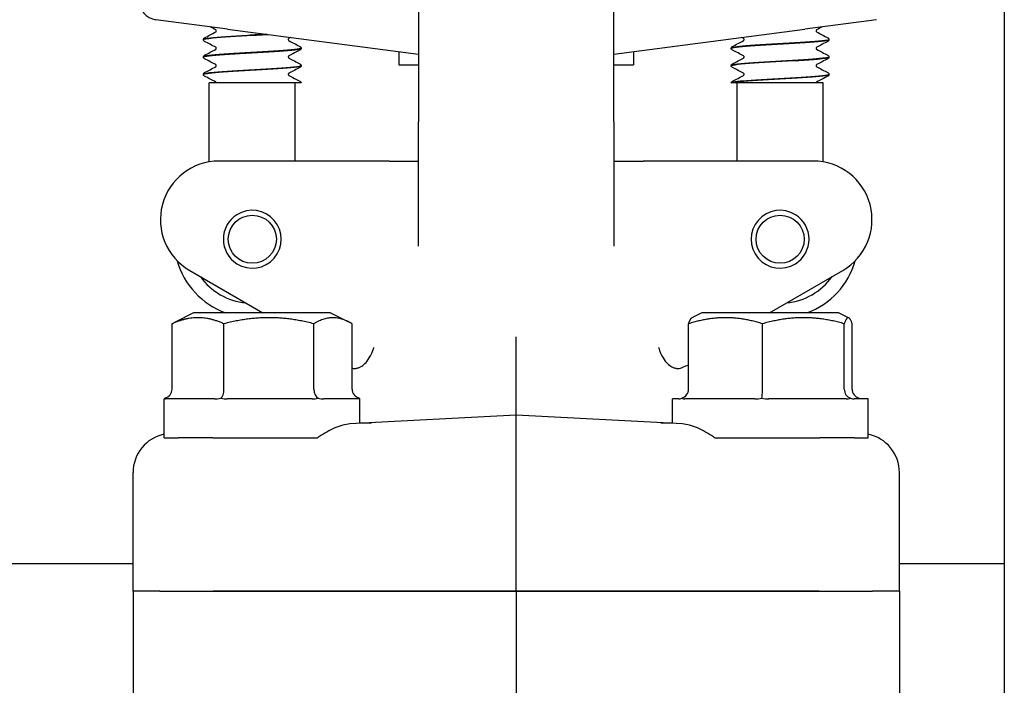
# Model space of a CAD drawing. Header units: inches. Extents: x 24 to 1128, y -69 to 748.
# Tile 463 of 656: x 617.26 to 620.4, y 342.72 to 344.85. Entities that reach past the tile are written whole.
import ezdxf

# ---------------------------------------------------------------- set-up
doc = ezdxf.new("R2010")
doc.units = ezdxf.units.IN
doc.header["$LTSCALE"] = 32
doc.header["$MEASUREMENT"] = 0
doc.layers.add('Visible (ANSI)', color=7, linetype='Continuous', lineweight=30)

msp = doc.modelspace()

# ---------------------------------------------------------------- linework, layer by layer
at = {"layer": 'Visible (ANSI)'}
for p, q in [((620.40363, 374.85867), (620.40363, 339.10867)), ((618.53063, 345.53117), (618.53063, 344.52117)), ((619.15563, 344.52117), (619.15563, 345.53117)), ((617.92011, 344.81769), (617.69122, 344.84782)), ((619.99504, 344.84782), (619.76615, 344.81769)), ((617.92011, 344.81769), (618.53063, 344.73731)), ((619.15563, 344.73731), (619.76615, 344.81769)), ((617.84313, 344.78401), (617.84313, 344.78459)), ((619.84313, 344.78401), (619.84313, 344.78459)), ((617.84313, 344.7284), (617.84313, 344.72898)), ((618.15563, 344.7562), (618.15563, 344.75678)), ((618.46813, 344.74554), (618.46813, 344.70372)), ((619.21813, 344.74554), (619.21813, 344.70372)), ((619.53063, 344.7562), (619.53063, 344.75678)), ((619.84313, 344.7284), (619.84313, 344.72898)), ((618.15563, 344.70059), (618.15563, 344.70117)), ((618.46813, 344.70372), (618.53063, 344.70372)), ((619.15563, 344.70372), (619.21813, 344.70372)), ((619.53063, 344.70059), (619.53063, 344.70117)), ((617.84313, 344.67279), (617.84313, 344.67337)), ((619.84313, 344.67279), (619.84313, 344.67337)), ((618.0278, 344.64617), (617.86188, 344.64617)), ((617.86188, 344.39355), (617.86188, 344.64617)), ((618.1392, 344.64617), (618.0278, 344.64617)), ((618.13688, 344.39617), (618.13688, 344.64617)), ((618.15557, 344.64617), (618.1392, 344.64617)), ((619.531, 344.64617), (619.53069, 344.64617)), ((619.53204, 344.64617), (619.531, 344.64617)), ((619.56269, 344.64617), (619.53204, 344.64617)), ((619.54938, 344.39617), (619.54938, 344.64617)), ((619.68618, 344.64617), (619.56269, 344.64617)), ((619.82438, 344.64617), (619.68618, 344.64617)), ((619.82438, 344.39355), (619.82438, 344.64617)), ((618.53063, 344.12426), (618.53063, 344.52117)), ((619.15563, 344.52117), (619.15563, 344.12426)), ((618.34936, 344.39617), (617.89313, 344.39617)), ((618.43703, 344.39617), (618.34936, 344.39617)), ((618.43703, 344.39617), (618.53063, 344.39617)), ((619.15563, 344.39617), (619.24923, 344.39617)), ((619.33691, 344.39617), (619.24923, 344.39617)), ((619.79313, 344.39617), (619.33691, 344.39617)), ((617.79938, 344.04629), (618.03342, 343.91117)), ((619.65285, 343.91117), (619.88688, 344.04629)), ((617.81188, 343.91117), (617.75479, 343.88262)), ((618.24938, 343.91117), (617.81188, 343.91117)), ((618.24938, 343.91117), (618.30648, 343.88262)), ((619.43688, 343.91117), (619.40468, 343.89507)), ((619.87438, 343.91117), (619.43688, 343.91117)), ((619.87438, 343.91117), (619.90659, 343.89507)), ((617.74306, 343.66742), (617.74306, 343.87621)), ((617.90863, 343.66742), (617.90863, 343.87621)), ((618.19621, 343.66742), (618.19621, 343.87621)), ((618.31821, 343.66742), (618.31821, 343.87621)), ((619.394, 343.66742), (619.394, 343.87621)), ((619.63047, 343.66742), (619.63047, 343.87621)), ((619.8921, 343.66742), (619.8921, 343.87621)), ((619.91726, 343.66742), (619.91726, 343.87621)), ((618.84313, 343.58367), (618.84313, 343.83401)), ((619.3936, 343.76149), (619.394, 343.76173)), ((617.71817, 343.63617), (617.71813, 343.63617)), ((617.71813, 343.51117), (617.71813, 343.63617)), ((617.87838, 343.63617), (617.72212, 343.63617)), ((618.19084, 343.63617), (617.91945, 343.63617)), ((618.34313, 343.63617), (618.22796, 343.63617)), ((618.34313, 343.55747), (618.34313, 343.63617)), ((619.36358, 343.63617), (619.34313, 343.63617)), ((619.34313, 343.55747), (619.34313, 343.63617)), ((619.6059, 343.63617), (619.38273, 343.63617)), ((619.89795, 343.63617), (619.65104, 343.63617)), ((619.96813, 343.63617), (619.92394, 343.63617)), ((619.96813, 343.51117), (619.96813, 343.63617)), ((618.84313, 343.58367), (618.31141, 343.5558)), ((619.37486, 343.5558), (618.84313, 343.58367)), ((618.84313, 343.45907), (618.84313, 343.58367)), ((617.71813, 343.51117), (617.76193, 343.51117)), ((617.87345, 343.51117), (617.76193, 343.51117)), ((617.87345, 343.51117), (617.90406, 343.51117)), ((617.90406, 343.51117), (618.06599, 343.51117)), ((618.06599, 343.51117), (618.20777, 343.51117)), ((619.4785, 343.51117), (619.62028, 343.51117)), ((619.62028, 343.51117), (619.7822, 343.51117)), ((619.7822, 343.51117), (619.81281, 343.51117)), ((619.92433, 343.51117), (619.81281, 343.51117)), ((619.92433, 343.51117), (619.96813, 343.51117)), ((618.84313, 343.02117), (618.84313, 343.45907)), ((617.61813, 343.02117), (617.61813, 343.40082)), ((620.06813, 343.02117), (620.06813, 343.40082)), ((617.61813, 343.10867), (615.87978, 343.10867)), ((620.40363, 343.10867), (620.06813, 343.10867)), ((617.61813, 343.02117), (617.61813, 342.59361)), ((617.70363, 343.02117), (617.61813, 343.02117)), ((617.70363, 343.02117), (617.61813, 343.02117)), ((617.70363, 343.02117), (617.87408, 343.02117)), ((617.70363, 343.02117), (617.87408, 343.02117)), ((617.87408, 343.02117), (618.84313, 343.02117)), ((618.84313, 343.02117), (617.87408, 343.02117)), ((618.84313, 343.02117), (619.81219, 343.02117)), ((618.84313, 343.02117), (618.84313, 342.57401)), ((619.81219, 343.02117), (618.84313, 343.02117)), ((619.81219, 343.02117), (619.98263, 343.02117)), ((619.81219, 343.02117), (619.98263, 343.02117)), ((620.06813, 343.02117), (619.98263, 343.02117)), ((620.06813, 343.02117), (619.98263, 343.02117)), ((620.06813, 343.02117), (620.06813, 342.59361))]:
    msp.add_line(p, q, dxfattribs=at)
for centre, radius in [((610.78063, 350.42117), 7.5), ((617.99938, 344.14617), 0.07688), ((619.68688, 344.14617), 0.07688)]:
    msp.add_circle(centre, radius, dxfattribs=at)
for centre, radius, start, end in [((610.78063, 350.42117), 7.588, 134.247392, 45.752608), ((617.69938, 344.90979), 0.0625, 180, 262.5), ((617.89313, 344.20867), 0.1875, 90, 240), ((619.79313, 344.20867), 0.1875, 300, 90), ((617.99938, 344.14617), 0.0925, 122.15008, 237.84992), ((617.99938, 344.14617), 0.0925, 237.84992, 122.15008), ((619.68688, 344.14617), 0.0925, 57.84992, 302.15008), ((619.68688, 344.14617), 0.0925, 302.15008, 57.84992), ((617.99938, 344.14617), 0.25, 195.89001, 250.05156), ((619.68688, 344.14617), 0.25, 289.94844, 344.10999), ((617.99938, 344.14617), 0.20454, 215.75553, 264.24447), ((619.68688, 344.14617), 0.20454, 275.75553, 324.24447)]:
    msp.add_arc(centre, radius, start, end, dxfattribs=at)
for centre, major_axis, ratio, start_param, end_param in [((617.70711, 343.66742), (-0.03595, 0), 0.8693335, 1.9174431, 3.1415927), ((617.89338, 343.66742), (0, -0.03125), 0.4879975, 0.3466468, 1.5707963), ((618.21691, 343.66742), (0, -0.03125), 0.662309, 4.712389, 5.9365385), ((618.35416, 343.66742), (-0.03595, 0), 0.8693335, 0, 1.2241495), ((619.3613, 343.66742), (0.0327, 0), 0.9555533, 5.0590358, 6.2831853), ((619.62733, 343.66742), (0, -0.03125), 0.1006388, 0.3466468, 1.5707963), ((619.92166, 343.66742), (0, -0.03125), 0.9458753, 4.712389, 5.9365385), ((619.94996, 343.66742), (-0.0327, 0), 0.9555533, 0, 1.2241495), ((617.74361, 343.40087), (-0.12531, -0.00657), 0.9961843, 4.8646945, 6.2310249), ((619.94266, 343.40087), (0.12531, -0.00657), 0.9961843, 0.0521605, 1.4184909)]:
    msp.add_ellipse(centre, major_axis=major_axis, ratio=ratio, start_param=start_param, end_param=end_param, dxfattribs=at)
for points in [[(617.88272, 344.81547), (617.87667, 344.81865), (617.87062, 344.82183), (617.86456, 344.825)], [(619.8217, 344.825), (619.81565, 344.82183), (619.8096, 344.81865), (619.80355, 344.81547)], [(617.84687, 344.78993), (617.85882, 344.79619), (617.87077, 344.80246), (617.88272, 344.80874)], [(618.12249, 344.79104), (618.12034, 344.78992), (618.11819, 344.78879), (618.11605, 344.78766)], [(619.57022, 344.78766), (619.56807, 344.78879), (619.56593, 344.78992), (619.56378, 344.79104)], [(619.80355, 344.80874), (619.81549, 344.80246), (619.82744, 344.79619), (619.8394, 344.78993)], [(617.88272, 344.75985), (617.87077, 344.76614), (617.85882, 344.7724), (617.84687, 344.77866)], [(618.11605, 344.78094), (618.12799, 344.77466), (618.13994, 344.76839), (618.1519, 344.76213)], [(619.53437, 344.76213), (619.54632, 344.76839), (619.55827, 344.77466), (619.57022, 344.78094)], [(619.8394, 344.77866), (619.82744, 344.7724), (619.81549, 344.76614), (619.80355, 344.75985)], [(617.84687, 344.73432), (617.85882, 344.74058), (617.87077, 344.74685), (617.88272, 344.75313)], [(618.1519, 344.75086), (618.13994, 344.7446), (618.12799, 344.73833), (618.11605, 344.73205)], [(619.57022, 344.73205), (619.55827, 344.73833), (619.54632, 344.7446), (619.53437, 344.75086)], [(619.80355, 344.75313), (619.81549, 344.74685), (619.82744, 344.74058), (619.8394, 344.73432)], [(617.88272, 344.70424), (617.87077, 344.71053), (617.85882, 344.71679), (617.84687, 344.72305)], [(617.84687, 344.67871), (617.85882, 344.68497), (617.87077, 344.69124), (617.88272, 344.69752)], [(618.11605, 344.72533), (618.12799, 344.71904), (618.13994, 344.71278), (618.1519, 344.70652)], [(618.1519, 344.69525), (618.13994, 344.68899), (618.12799, 344.68272), (618.11605, 344.67644)], [(619.53437, 344.70652), (619.54632, 344.71278), (619.55827, 344.71904), (619.57022, 344.72533)], [(619.57022, 344.67644), (619.55827, 344.68272), (619.54632, 344.68899), (619.53437, 344.69525)], [(619.8394, 344.72305), (619.82744, 344.71679), (619.81549, 344.71053), (619.80355, 344.70424)], [(619.80355, 344.69752), (619.81549, 344.69124), (619.82744, 344.68497), (619.8394, 344.67871)], [(617.88272, 344.64863), (617.87077, 344.65491), (617.85882, 344.66118), (617.84687, 344.66744)], [(618.11605, 344.66971), (618.12799, 344.66343), (618.13994, 344.65717), (618.1519, 344.6509)], [(619.53437, 344.6509), (619.54632, 344.65717), (619.55827, 344.66343), (619.57022, 344.66971)], [(619.8394, 344.66744), (619.82744, 344.66118), (619.81549, 344.65491), (619.80355, 344.64863)], [(619.37167, 343.73549), (619.38006, 343.73916), (619.38754, 343.7424), (619.394, 343.74518)], [(617.71817, 343.63617), (617.71827, 343.63617), (617.71866, 343.63665), (617.71932, 343.63803)], [(617.71932, 343.63803), (617.71999, 343.63665), (617.72097, 343.63617), (617.72212, 343.63617)], [(617.87838, 343.63617), (617.88469, 343.63617), (617.89166, 343.63665), (617.89856, 343.63803)], [(617.89856, 343.63803), (617.90548, 343.63665), (617.91269, 343.63617), (617.91945, 343.63617)], [(618.19084, 343.63617), (618.19705, 343.63617), (618.20363, 343.63665), (618.20988, 343.63803)], [(618.20988, 343.63803), (618.21612, 343.63665), (618.22236, 343.63617), (618.22796, 343.63617)], [(618.3431, 343.63617), (618.34299, 343.63617), (618.3426, 343.63665), (618.34194, 343.63803)], [(619.36358, 343.63617), (619.36615, 343.63617), (619.36919, 343.63665), (619.37241, 343.63803)], [(619.37241, 343.63803), (619.37564, 343.63665), (619.37921, 343.63617), (619.38273, 343.63617)], [(619.6059, 343.63617), (619.61303, 343.63617), (619.6208, 343.63665), (619.6284, 343.63803)], [(619.6284, 343.63803), (619.63599, 343.63665), (619.64381, 343.63617), (619.65104, 343.63617)], [(619.89795, 343.63617), (619.90251, 343.63617), (619.90724, 343.63665), (619.91162, 343.63803)], [(619.91162, 343.63803), (619.91599, 343.63665), (619.92023, 343.63617), (619.92394, 343.63617)], [(619.94768, 343.63617), (619.94511, 343.63617), (619.94207, 343.63665), (619.93885, 343.63803)], [(618.34313, 343.55981), (618.35812, 343.55954), (618.37053, 343.5589), (618.38027, 343.55941)]]:
    msp.add_open_spline(points, degree=3, dxfattribs=at)
for points, knots in [([(617.84313, 344.78461), (617.84319, 344.78575), (617.84362, 344.78681), (617.8446, 344.78828), (617.84513, 344.78877), (617.84605, 344.78947), (617.84646, 344.78972), (617.84687, 344.78993)], [0, 0, 0, 0, 0.015967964, 0.015967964, 0.031253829, 0.031253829, 0.045415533, 0.045415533, 0.045415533, 0.045415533]), ([(617.84339, 344.78398), (617.84347, 344.78585), (617.85374, 344.78772), (617.87322, 344.78959), (617.90244, 344.7924), (617.95161, 344.7952), (618.00115, 344.79801), (618.01729, 344.79892), (618.03334, 344.79984), (618.04862, 344.80075)], [-89.5382515, -89.5382515, -89.5382515, -89.5382515, -88.9043978, -88.9043978, -88.9043978, -87.9533052, -87.9533052, -87.9533052, -87.6432571, -87.6432571, -87.6432571, -87.6432571]), ([(618.04558, 344.80116), (618.02589, 344.79999), (618.00503, 344.79882), (617.98448, 344.79765), (617.93527, 344.79485), (617.8891, 344.79205), (617.86427, 344.78925), (617.85051, 344.78769), (617.8435, 344.78614), (617.84345, 344.78459)], [81.3805439, 81.3805439, 81.3805439, 81.3805439, 81.7769581, 81.7769581, 81.7769581, 82.7259477, 82.7259477, 82.7259477, 83.2522053, 83.2522053, 83.2522053, 83.2522053]), ([(617.88432, 344.8121), (617.88432, 344.81318), (617.88387, 344.81417), (617.88317, 344.81513), (617.88291, 344.81532), (617.88273, 344.81546), (617.88269, 344.81548), (617.88269, 344.81548)], [0, 0, 0, 0, 0.017919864, 0.017919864, 0.032518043, 0.032518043, 0.040461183, 0.040461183, 0.040461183, 0.040461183]), ([(617.88269, 344.80873), (617.88269, 344.80873), (617.88286, 344.8088), (617.88338, 344.80936), (617.88366, 344.8097), (617.88414, 344.81071), (617.88432, 344.8114), (617.88432, 344.8121)], [0.003893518, 0.003893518, 0.003893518, 0.003893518, 0.02135506, 0.02135506, 0.032660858, 0.032660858, 0.044379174, 0.044379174, 0.044379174, 0.044379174]), ([(619.80357, 344.81548), (619.80357, 344.81548), (619.80341, 344.8154), (619.80288, 344.81485), (619.80261, 344.81451), (619.80213, 344.8135), (619.80195, 344.81281), (619.80195, 344.8121)], [0.003893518, 0.003893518, 0.003893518, 0.003893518, 0.02135506, 0.02135506, 0.032660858, 0.032660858, 0.044379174, 0.044379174, 0.044379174, 0.044379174]), ([(619.80195, 344.8121), (619.80195, 344.81103), (619.80239, 344.81003), (619.8031, 344.80908), (619.80335, 344.80888), (619.80354, 344.80875), (619.80357, 344.80873), (619.80357, 344.80873)], [0, 0, 0, 0, 0.017919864, 0.017919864, 0.032518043, 0.032518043, 0.040461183, 0.040461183, 0.040461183, 0.040461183]), ([(619.8394, 344.78993), (619.84003, 344.7896), (619.8407, 344.7892), (619.84181, 344.78806), (619.8422, 344.78756), (619.84285, 344.78627), (619.84309, 344.78546), (619.84313, 344.78461)], [0, 0, 0, 0, 0.022095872, 0.022095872, 0.033561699, 0.033561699, 0.045438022, 0.045438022, 0.045438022, 0.045438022]), ([(617.84687, 344.77866), (617.84624, 344.779), (617.84556, 344.7794), (617.84446, 344.78054), (617.84407, 344.78103), (617.84342, 344.78232), (617.84318, 344.78314), (617.84313, 344.78398)], [0, 0, 0, 0, 0.022095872, 0.022095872, 0.033561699, 0.033561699, 0.045438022, 0.045438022, 0.045438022, 0.045438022]), ([(617.88432, 344.75649), (617.88432, 344.75757), (617.88387, 344.75856), (617.88317, 344.75952), (617.88291, 344.75971), (617.88273, 344.75985), (617.88269, 344.75987), (617.88269, 344.75987)], [0, 0, 0, 0, 0.017919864, 0.017919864, 0.032518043, 0.032518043, 0.040461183, 0.040461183, 0.040461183, 0.040461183]), ([(618.11607, 344.78767), (618.11607, 344.78767), (618.11591, 344.7876), (618.11538, 344.78705), (618.11511, 344.7867), (618.11463, 344.78569), (618.11445, 344.785), (618.11445, 344.7843)], [0.003893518, 0.003893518, 0.003893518, 0.003893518, 0.02135506, 0.02135506, 0.032660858, 0.032660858, 0.044379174, 0.044379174, 0.044379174, 0.044379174]), ([(618.11445, 344.7843), (618.11445, 344.78323), (618.11489, 344.78223), (618.1156, 344.78127), (618.11585, 344.78108), (618.11604, 344.78094), (618.11607, 344.78092), (618.11607, 344.78092)], [0, 0, 0, 0, 0.017919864, 0.017919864, 0.032518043, 0.032518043, 0.040461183, 0.040461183, 0.040461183, 0.040461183]), ([(618.1519, 344.76213), (618.15253, 344.7618), (618.1532, 344.76139), (618.15431, 344.76026), (618.1547, 344.75976), (618.15535, 344.75847), (618.15559, 344.75765), (618.15563, 344.75681)], [0, 0, 0, 0, 0.022095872, 0.022095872, 0.033561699, 0.033561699, 0.045438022, 0.045438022, 0.045438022, 0.045438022]), ([(619.53064, 344.75618), (619.5306, 344.75889), (619.55387, 344.76161), (619.59197, 344.76433), (619.63135, 344.76713), (619.68553, 344.76994), (619.7329, 344.77275), (619.78026, 344.77556), (619.81958, 344.77837), (619.83519, 344.78117), (619.84044, 344.78212), (619.84296, 344.78306), (619.84287, 344.78401)], [-92.6798442, -92.6798442, -92.6798442, -92.6798442, -91.7590058, -91.7590058, -91.7590058, -90.8072453, -90.8072453, -90.8072453, -89.8557102, -89.8557102, -89.8557102, -89.5353906, -89.5353906, -89.5353906, -89.5353906]), ([(619.53063, 344.75681), (619.53069, 344.75794), (619.53112, 344.75901), (619.5321, 344.76048), (619.53263, 344.76096), (619.53355, 344.76167), (619.53396, 344.76191), (619.53437, 344.76213)], [0, 0, 0, 0, 0.015967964, 0.015967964, 0.031253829, 0.031253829, 0.045415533, 0.045415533, 0.045415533, 0.045415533]), ([(619.84282, 344.78461), (619.84292, 344.78336), (619.83849, 344.78211), (619.82943, 344.78085), (619.80886, 344.77801), (619.76494, 344.77517), (619.71559, 344.77232), (619.66637, 344.76949), (619.6131, 344.76665), (619.57738, 344.76381), (619.54787, 344.76147), (619.53101, 344.75913), (619.53074, 344.75678)], [83.2493444, 83.2493444, 83.2493444, 83.2493444, 83.6742001, 83.6742001, 83.6742001, 84.6382389, 84.6382389, 84.6382389, 85.5995394, 85.5995394, 85.5995394, 86.393798, 86.393798, 86.393798, 86.393798]), ([(619.57182, 344.7843), (619.57182, 344.78537), (619.57137, 344.78637), (619.57067, 344.78733), (619.57041, 344.78752), (619.57023, 344.78765), (619.57019, 344.78767), (619.57019, 344.78767)], [0, 0, 0, 0, 0.017919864, 0.017919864, 0.032518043, 0.032518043, 0.040461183, 0.040461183, 0.040461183, 0.040461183]), ([(619.57019, 344.78092), (619.57019, 344.78092), (619.57036, 344.781), (619.57088, 344.78155), (619.57116, 344.78189), (619.57164, 344.7829), (619.57182, 344.7836), (619.57182, 344.7843)], [0.003893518, 0.003893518, 0.003893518, 0.003893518, 0.02135506, 0.02135506, 0.032660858, 0.032660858, 0.044379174, 0.044379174, 0.044379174, 0.044379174]), ([(619.80357, 344.75987), (619.80357, 344.75987), (619.80341, 344.75979), (619.80288, 344.75924), (619.80261, 344.7589), (619.80213, 344.75789), (619.80195, 344.75719), (619.80195, 344.75649)], [0.003893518, 0.003893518, 0.003893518, 0.003893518, 0.02135506, 0.02135506, 0.032660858, 0.032660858, 0.044379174, 0.044379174, 0.044379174, 0.044379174]), ([(619.84313, 344.78398), (619.84307, 344.78285), (619.84265, 344.78178), (619.84167, 344.78031), (619.84114, 344.77983), (619.84022, 344.77912), (619.8398, 344.77888), (619.8394, 344.77866)], [0, 0, 0, 0, 0.015967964, 0.015967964, 0.031253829, 0.031253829, 0.045415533, 0.045415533, 0.045415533, 0.045415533]), ([(617.84313, 344.729), (617.84319, 344.73014), (617.84362, 344.7312), (617.8446, 344.73267), (617.84513, 344.73315), (617.84605, 344.73386), (617.84646, 344.73411), (617.84687, 344.73432)], [0, 0, 0, 0, 0.015967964, 0.015967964, 0.031253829, 0.031253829, 0.045415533, 0.045415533, 0.045415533, 0.045415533]), ([(617.84687, 344.72305), (617.84624, 344.72338), (617.84556, 344.72379), (617.84446, 344.72492), (617.84407, 344.72542), (617.84342, 344.72671), (617.84318, 344.72753), (617.84313, 344.72837)], [0, 0, 0, 0, 0.022095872, 0.022095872, 0.033561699, 0.033561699, 0.045438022, 0.045438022, 0.045438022, 0.045438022]), ([(618.15552, 344.75681), (618.15561, 344.75632), (618.15495, 344.75582), (618.15352, 344.75533), (618.14537, 344.75251), (618.11219, 344.74968), (618.06733, 344.74686), (618.02257, 344.74405), (617.96738, 344.74123), (617.92387, 344.73842), (617.88045, 344.73561), (617.84979, 344.7328), (617.84415, 344.72999), (617.84347, 344.72965), (617.84316, 344.72932), (617.84319, 344.72898)], [86.3909371, 86.3909371, 86.3909371, 86.3909371, 86.558303, 86.558303, 86.558303, 87.5147256, 87.5147256, 87.5147256, 88.4689986, 88.4689986, 88.4689986, 89.4213086, 89.4213086, 89.4213086, 89.5353906, 89.5353906, 89.5353906, 89.5353906]), ([(617.84333, 344.72837), (617.84321, 344.72912), (617.84473, 344.72986), (617.848, 344.73061), (617.86029, 344.73342), (617.89689, 344.73623), (617.94319, 344.73904), (617.98948, 344.74185), (618.04424, 344.74466), (618.08561, 344.74747), (618.12697, 344.75028), (618.15386, 344.75309), (618.15554, 344.7559), (618.1556, 344.756), (618.15563, 344.7561), (618.15563, 344.7562)], [-95.8214368, -95.8214368, -95.8214368, -95.8214368, -95.568359, -95.568359, -95.568359, -94.6156683, -94.6156683, -94.6156683, -93.6632144, -93.6632144, -93.6632144, -92.7109946, -92.7109946, -92.7109946, -92.6769833, -92.6769833, -92.6769833, -92.6769833]), ([(617.88269, 344.75312), (617.88269, 344.75312), (617.88286, 344.75319), (617.88338, 344.75374), (617.88366, 344.75409), (617.88414, 344.7551), (617.88432, 344.75579), (617.88432, 344.75649)], [0.003893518, 0.003893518, 0.003893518, 0.003893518, 0.02135506, 0.02135506, 0.032660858, 0.032660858, 0.044379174, 0.044379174, 0.044379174, 0.044379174]), ([(618.11607, 344.73206), (618.11607, 344.73206), (618.11591, 344.73199), (618.11538, 344.73144), (618.11511, 344.73109), (618.11463, 344.73008), (618.11445, 344.72939), (618.11445, 344.72869)], [0.003893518, 0.003893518, 0.003893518, 0.003893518, 0.02135506, 0.02135506, 0.032660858, 0.032660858, 0.044379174, 0.044379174, 0.044379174, 0.044379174]), ([(618.11445, 344.72869), (618.11445, 344.72761), (618.11489, 344.72662), (618.1156, 344.72566), (618.11585, 344.72547), (618.11604, 344.72533), (618.11607, 344.72531), (618.11607, 344.72531)], [0, 0, 0, 0, 0.017919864, 0.017919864, 0.032518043, 0.032518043, 0.040461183, 0.040461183, 0.040461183, 0.040461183]), ([(618.15563, 344.75618), (618.15557, 344.75504), (618.15515, 344.75398), (618.15417, 344.75251), (618.15364, 344.75203), (618.15272, 344.75132), (618.1523, 344.75107), (618.1519, 344.75086)], [0, 0, 0, 0, 0.015967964, 0.015967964, 0.031253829, 0.031253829, 0.045415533, 0.045415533, 0.045415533, 0.045415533]), ([(619.53437, 344.75086), (619.53374, 344.75119), (619.53306, 344.75159), (619.53196, 344.75273), (619.53157, 344.75323), (619.53092, 344.75452), (619.53068, 344.75533), (619.53063, 344.75618)], [0, 0, 0, 0, 0.022095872, 0.022095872, 0.033561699, 0.033561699, 0.045438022, 0.045438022, 0.045438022, 0.045438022]), ([(619.84308, 344.729), (619.84297, 344.72653), (619.82403, 344.72405), (619.79159, 344.72158), (619.7549, 344.71878), (619.7019, 344.71598), (619.65361, 344.71318), (619.60456, 344.71033), (619.5617, 344.70749), (619.54251, 344.70465), (619.53469, 344.70349), (619.53088, 344.70233), (619.53095, 344.70117)], [89.5325298, 89.5325298, 89.5325298, 89.5325298, 90.3718388, 90.3718388, 90.3718388, 91.3207683, 91.3207683, 91.3207683, 92.2845846, 92.2845846, 92.2845846, 92.6769833, 92.6769833, 92.6769833, 92.6769833]), ([(619.53095, 344.70057), (619.53093, 344.70214), (619.5381, 344.70372), (619.55225, 344.7053), (619.57745, 344.70811), (619.62413, 344.71093), (619.6736, 344.71374), (619.72307, 344.71655), (619.77403, 344.71936), (619.80612, 344.72218), (619.82977, 344.72425), (619.8427, 344.72632), (619.84294, 344.7284)], [-98.9630295, -98.9630295, -98.9630295, -98.9630295, -98.4278806, -98.4278806, -98.4278806, -97.4744623, -97.4744623, -97.4744623, -96.5212894, -96.5212894, -96.5212894, -95.8185759, -95.8185759, -95.8185759, -95.8185759]), ([(619.57182, 344.72869), (619.57182, 344.72976), (619.57137, 344.73076), (619.57067, 344.73172), (619.57041, 344.73191), (619.57023, 344.73204), (619.57019, 344.73206), (619.57019, 344.73206)], [0, 0, 0, 0, 0.017919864, 0.017919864, 0.032518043, 0.032518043, 0.040461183, 0.040461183, 0.040461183, 0.040461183]), ([(619.57019, 344.72531), (619.57019, 344.72531), (619.57036, 344.72539), (619.57088, 344.72594), (619.57116, 344.72628), (619.57164, 344.72729), (619.57182, 344.72799), (619.57182, 344.72869)], [0.003893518, 0.003893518, 0.003893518, 0.003893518, 0.02135506, 0.02135506, 0.032660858, 0.032660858, 0.044379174, 0.044379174, 0.044379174, 0.044379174]), ([(619.80195, 344.75649), (619.80195, 344.75542), (619.80239, 344.75442), (619.8031, 344.75346), (619.80335, 344.75327), (619.80354, 344.75314), (619.80357, 344.75312), (619.80357, 344.75312)], [0, 0, 0, 0, 0.017919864, 0.017919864, 0.032518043, 0.032518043, 0.040461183, 0.040461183, 0.040461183, 0.040461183]), ([(619.8394, 344.73432), (619.84003, 344.73399), (619.8407, 344.73359), (619.84181, 344.73245), (619.8422, 344.73195), (619.84285, 344.73066), (619.84309, 344.72985), (619.84313, 344.729)], [0, 0, 0, 0, 0.022095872, 0.022095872, 0.033561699, 0.033561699, 0.045438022, 0.045438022, 0.045438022, 0.045438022]), ([(619.84313, 344.72837), (619.84307, 344.72724), (619.84265, 344.72617), (619.84167, 344.7247), (619.84114, 344.72422), (619.84022, 344.72351), (619.8398, 344.72327), (619.8394, 344.72305)], [0, 0, 0, 0, 0.015967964, 0.015967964, 0.031253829, 0.031253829, 0.045415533, 0.045415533, 0.045415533, 0.045415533]), ([(617.84321, 344.67276), (617.84335, 344.67516), (617.86108, 344.67757), (617.89189, 344.67997), (617.92796, 344.68279), (617.98099, 344.6856), (618.02974, 344.68842), (618.07847, 344.69123), (618.12164, 344.69405), (618.14196, 344.69686), (618.15094, 344.6981), (618.15535, 344.69935), (618.15531, 344.70059)], [-102.1046221, -102.1046221, -102.1046221, -102.1046221, -101.2896371, -101.2896371, -101.2896371, -100.3354652, -100.3354652, -100.3354652, -99.3815473, -99.3815473, -99.3815473, -98.9601686, -98.9601686, -98.9601686, -98.9601686]), ([(618.15532, 344.7012), (618.15531, 344.69952), (618.14715, 344.69784), (618.13125, 344.69616), (618.1046, 344.69335), (618.0569, 344.69053), (618.00727, 344.68772), (617.95784, 344.68491), (617.90778, 344.68211), (617.877, 344.67931), (617.85528, 344.67733), (617.84359, 344.67535), (617.84338, 344.67337)], [92.6741224, 92.6741224, 92.6741224, 92.6741224, 93.2431504, 93.2431504, 93.2431504, 94.1972517, 94.1972517, 94.1972517, 95.1476373, 95.1476373, 95.1476373, 95.8185759, 95.8185759, 95.8185759, 95.8185759]), ([(617.88432, 344.70088), (617.88432, 344.70195), (617.88387, 344.70295), (617.88317, 344.70391), (617.88291, 344.7041), (617.88273, 344.70424), (617.88269, 344.70426), (617.88269, 344.70426)], [0, 0, 0, 0, 0.017919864, 0.017919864, 0.032518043, 0.032518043, 0.040461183, 0.040461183, 0.040461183, 0.040461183]), ([(617.88269, 344.69751), (617.88269, 344.69751), (617.88286, 344.69758), (617.88338, 344.69813), (617.88366, 344.69848), (617.88414, 344.69949), (617.88432, 344.70018), (617.88432, 344.70088)], [0.003893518, 0.003893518, 0.003893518, 0.003893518, 0.02135506, 0.02135506, 0.032660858, 0.032660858, 0.044379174, 0.044379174, 0.044379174, 0.044379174]), ([(618.1519, 344.70652), (618.15253, 344.70618), (618.1532, 344.70578), (618.15431, 344.70464), (618.1547, 344.70415), (618.15535, 344.70286), (618.15559, 344.70204), (618.15563, 344.7012)], [0, 0, 0, 0, 0.022095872, 0.022095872, 0.033561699, 0.033561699, 0.045438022, 0.045438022, 0.045438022, 0.045438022]), ([(618.15563, 344.70057), (618.15557, 344.69943), (618.15515, 344.69837), (618.15417, 344.6969), (618.15364, 344.69641), (618.15272, 344.69571), (618.1523, 344.69546), (618.1519, 344.69525)], [0, 0, 0, 0, 0.015967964, 0.015967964, 0.031253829, 0.031253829, 0.045415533, 0.045415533, 0.045415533, 0.045415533]), ([(619.53063, 344.7012), (619.53069, 344.70233), (619.53112, 344.7034), (619.5321, 344.70487), (619.53263, 344.70535), (619.53355, 344.70606), (619.53396, 344.7063), (619.53437, 344.70652)], [0, 0, 0, 0, 0.015967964, 0.015967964, 0.031253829, 0.031253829, 0.045415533, 0.045415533, 0.045415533, 0.045415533]), ([(619.53437, 344.69525), (619.53374, 344.69558), (619.53306, 344.69598), (619.53196, 344.69712), (619.53157, 344.69762), (619.53092, 344.69891), (619.53068, 344.69972), (619.53063, 344.70057)], [0, 0, 0, 0, 0.022095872, 0.022095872, 0.033561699, 0.033561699, 0.045438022, 0.045438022, 0.045438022, 0.045438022]), ([(619.80357, 344.70426), (619.80357, 344.70426), (619.80341, 344.70418), (619.80288, 344.70363), (619.80261, 344.70329), (619.80213, 344.70228), (619.80195, 344.70158), (619.80195, 344.70088)], [0.003893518, 0.003893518, 0.003893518, 0.003893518, 0.02135506, 0.02135506, 0.032660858, 0.032660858, 0.044379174, 0.044379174, 0.044379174, 0.044379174]), ([(619.80195, 344.70088), (619.80195, 344.69981), (619.80239, 344.69881), (619.8031, 344.69785), (619.80335, 344.69766), (619.80354, 344.69753), (619.80357, 344.69751), (619.80357, 344.69751)], [0, 0, 0, 0, 0.017919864, 0.017919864, 0.032518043, 0.032518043, 0.040461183, 0.040461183, 0.040461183, 0.040461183]), ([(617.84313, 344.67339), (617.84319, 344.67453), (617.84362, 344.67559), (617.8446, 344.67706), (617.84513, 344.67754), (617.84605, 344.67825), (617.84646, 344.6785), (617.84687, 344.67871)], [0, 0, 0, 0, 0.015967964, 0.015967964, 0.031253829, 0.031253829, 0.045415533, 0.045415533, 0.045415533, 0.045415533]), ([(617.84687, 344.66744), (617.84624, 344.66777), (617.84556, 344.66817), (617.84446, 344.66931), (617.84407, 344.66981), (617.84342, 344.6711), (617.84318, 344.67192), (617.84313, 344.67276)], [0, 0, 0, 0, 0.022095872, 0.022095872, 0.033561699, 0.033561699, 0.045438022, 0.045438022, 0.045438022, 0.045438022]), ([(618.11607, 344.67645), (618.11607, 344.67645), (618.11591, 344.67638), (618.11538, 344.67582), (618.11511, 344.67548), (618.11463, 344.67447), (618.11445, 344.67378), (618.11445, 344.67308)], [0.003893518, 0.003893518, 0.003893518, 0.003893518, 0.02135506, 0.02135506, 0.032660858, 0.032660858, 0.044379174, 0.044379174, 0.044379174, 0.044379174]), ([(618.11445, 344.67308), (618.11445, 344.672), (618.11489, 344.67101), (618.1156, 344.67005), (618.11585, 344.66986), (618.11604, 344.66972), (618.11607, 344.6697), (618.11607, 344.6697)], [0, 0, 0, 0, 0.017919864, 0.017919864, 0.032518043, 0.032518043, 0.040461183, 0.040461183, 0.040461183, 0.040461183]), ([(619.84289, 344.67339), (619.84302, 344.67252), (619.84093, 344.67165), (619.8365, 344.67078), (619.82218, 344.66797), (619.7838, 344.66515), (619.73673, 344.66234), (619.68922, 344.6595), (619.63414, 344.65666), (619.59387, 344.65382), (619.55769, 344.65127), (619.53409, 344.64872), (619.531, 344.64617)], [95.8157151, 95.8157151, 95.8157151, 95.8157151, 96.1109708, 96.1109708, 96.1109708, 97.0647023, 97.0647023, 97.0647023, 98.0270057, 98.0270057, 98.0270057, 98.8915068, 98.8915068, 98.8915068, 98.8915068]), ([(619.53204, 344.64617), (619.53871, 344.64899), (619.57047, 344.65181), (619.61457, 344.65462), (619.65866, 344.65744), (619.71392, 344.66026), (619.75818, 344.66308), (619.80242, 344.66589), (619.8345, 344.66871), (619.84155, 344.67153), (619.8426, 344.67195), (619.8431, 344.67237), (619.84305, 344.67279)], [-105.1089244, -105.1089244, -105.1089244, -105.1089244, -104.1537068, -104.1537068, -104.1537068, -103.1987551, -103.1987551, -103.1987551, -102.2440661, -102.2440661, -102.2440661, -102.1017612, -102.1017612, -102.1017612, -102.1017612]), ([(619.57182, 344.67308), (619.57182, 344.67415), (619.57137, 344.67515), (619.57067, 344.6761), (619.57041, 344.6763), (619.57023, 344.67643), (619.57019, 344.67645), (619.57019, 344.67645)], [0, 0, 0, 0, 0.017919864, 0.017919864, 0.032518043, 0.032518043, 0.040461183, 0.040461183, 0.040461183, 0.040461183]), ([(619.57019, 344.6697), (619.57019, 344.6697), (619.57036, 344.66978), (619.57088, 344.67033), (619.57116, 344.67067), (619.57164, 344.67168), (619.57182, 344.67237), (619.57182, 344.67308)], [0.003893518, 0.003893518, 0.003893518, 0.003893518, 0.02135506, 0.02135506, 0.032660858, 0.032660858, 0.044379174, 0.044379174, 0.044379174, 0.044379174]), ([(619.8394, 344.67871), (619.84003, 344.67838), (619.8407, 344.67798), (619.84181, 344.67684), (619.8422, 344.67634), (619.84285, 344.67505), (619.84309, 344.67424), (619.84313, 344.67339)], [0, 0, 0, 0, 0.022095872, 0.022095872, 0.033561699, 0.033561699, 0.045438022, 0.045438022, 0.045438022, 0.045438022]), ([(619.84313, 344.67276), (619.84307, 344.67163), (619.84265, 344.67056), (619.84167, 344.66909), (619.84114, 344.66861), (619.84022, 344.6679), (619.8398, 344.66765), (619.8394, 344.66744)], [0, 0, 0, 0, 0.015967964, 0.015967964, 0.031253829, 0.031253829, 0.045415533, 0.045415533, 0.045415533, 0.045415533]), ([(617.88423, 344.64617), (617.88403, 344.64715), (617.88353, 344.64786), (617.88291, 344.64852), (617.88274, 344.64862), (617.8827, 344.64864), (617.88269, 344.64864), (617.88269, 344.64864)], [0, 0, 0, 0, 0.017397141, 0.017397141, 0.033013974, 0.033013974, 0.035372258, 0.035372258, 0.035372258, 0.035372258]), ([(618.1519, 344.6509), (618.15249, 344.65059), (618.15312, 344.65021), (618.15416, 344.6492), (618.15453, 344.64877), (618.15518, 344.64765), (618.15545, 344.64694), (618.15557, 344.64617)], [0, 0, 0, 0, 0.020860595, 0.020860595, 0.031618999, 0.031618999, 0.042693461, 0.042693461, 0.042693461, 0.042693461]), ([(619.53069, 344.64617), (619.53086, 344.64728), (619.53137, 344.64825), (619.53237, 344.64952), (619.53286, 344.64994), (619.53368, 344.65052), (619.53403, 344.65073), (619.53437, 344.6509)], [0, 0, 0, 0, 0.016056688, 0.016056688, 0.030725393, 0.030725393, 0.042668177, 0.042668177, 0.042668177, 0.042668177]), ([(619.80357, 344.64864), (619.80357, 344.64864), (619.80345, 344.64859), (619.80305, 344.6482), (619.80283, 344.64797), (619.80238, 344.64725), (619.80215, 344.64675), (619.80204, 344.64617)], [0.003894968, 0.003894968, 0.003894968, 0.003894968, 0.019061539, 0.019061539, 0.029040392, 0.029040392, 0.03930795, 0.03930795, 0.03930795, 0.03930795]), ([(618.31821, 343.7342), (618.31956, 343.73383), (618.32096, 343.73355), (618.32362, 343.73323), (618.32488, 343.73315), (618.3271, 343.73316), (618.32805, 343.73321), (618.33002, 343.73338), (618.33103, 343.73352), (618.33359, 343.73397), (618.33515, 343.73434), (618.33965, 343.73571), (618.34267, 343.73697), (618.35021, 343.74108), (618.35473, 343.74437), (618.36434, 343.75364), (618.36912, 343.75971), (618.37911, 343.77604), (618.38402, 343.78714), (618.38766, 343.79951), (618.3877, 343.79966), (618.38775, 343.79982)], [0.02344438, 0.02344438, 0.02344438, 0.02344438, 0.04878278, 0.04878278, 0.07002342, 0.07002342, 0.08543215, 0.08543215, 0.10127417, 0.10127417, 0.1246126, 0.1246126, 0.16706492, 0.16706492, 0.22849379, 0.22849379, 0.29966244, 0.29966244, 0.39445021, 0.39445021, 0.39562077, 0.39562077, 0.39562077, 0.39562077]), ([(619.29852, 343.79982), (619.29856, 343.79966), (619.29861, 343.79951), (619.30225, 343.78714), (619.30715, 343.77604), (619.31714, 343.75971), (619.32193, 343.75364), (619.33153, 343.74437), (619.33605, 343.74108), (619.3436, 343.73697), (619.34661, 343.73571), (619.35111, 343.73434), (619.35268, 343.73397), (619.35523, 343.73352), (619.35625, 343.73338), (619.35822, 343.73321), (619.35917, 343.73316), (619.36139, 343.73315), (619.36264, 343.73323), (619.36665, 343.73371), (619.36925, 343.73443), (619.37167, 343.73549)], [-0.00127423, -0.00127423, -0.00127423, -0.00127423, 0, 0, 0.10318214, 0.10318214, 0.18065349, 0.18065349, 0.24752251, 0.24752251, 0.29373442, 0.29373442, 0.31913969, 0.31913969, 0.33638468, 0.33638468, 0.35315802, 0.35315802, 0.37627972, 0.37627972, 0.42938271, 0.42938271, 0.42938271, 0.42938271]), ([(618.31141, 343.5558), (618.29723, 343.55506), (618.28076, 343.55052), (618.2464, 343.53575), (618.22849, 343.52551), (618.21081, 343.51332), (618.20929, 343.51226), (618.20777, 343.51117)], [0.51027295, 0.51027295, 0.51027295, 0.51027295, 0.67314933, 0.67314933, 0.83782619, 0.83782619, 0.85301482, 0.85301482, 0.85301482, 0.85301482]), ([(619.306, 343.55941), (619.31145, 343.55913), (619.31776, 343.55921), (619.33046, 343.55952), (619.33656, 343.55969), (619.34313, 343.5598)], [0, 0, 0, 0, 0.11499946, 0.11499946, 0.20535465, 0.20535465, 0.20535465, 0.20535465]), ([(619.4785, 343.51117), (619.47697, 343.51226), (619.47546, 343.51332), (619.45777, 343.52551), (619.43987, 343.53575), (619.4055, 343.55052), (619.38904, 343.55506), (619.37486, 343.5558)], [1.42951458, 1.42951458, 1.42951458, 1.42951458, 1.44470322, 1.44470322, 1.60938008, 1.60938008, 1.77225646, 1.77225646, 1.77225646, 1.77225646])]:
    msp.add_open_spline(points, degree=3, knots=knots, dxfattribs=at)
for points, weights in [([(617.90863, 343.87621), (617.82584, 343.91229), (617.74306, 343.87621)], [1.04422863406, 1.20577136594, 1.04422863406]), ([(617.74306, 343.87621), (617.74906, 343.87976), (617.75479, 343.88262)], [1.04422863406, 1.05817173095, 1.06970791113]), ([(618.19621, 343.87621), (618.05242, 343.91229), (617.90863, 343.87621)], [1.04422863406, 1.20577136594, 1.04422863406]), ([(618.31821, 343.87621), (618.25721, 343.91229), (618.19621, 343.87621)], [1.04422863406, 1.20577136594, 1.04422863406]), ([(619.63047, 343.87621), (619.51224, 343.91229), (619.394, 343.87621)], [1.04422863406, 1.20577136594, 1.04422863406]), ([(619.394, 343.87621), (619.39971, 343.89259), (619.40468, 343.89507)], [1.04422863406, 1.11183872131, 1.12285543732]), ([(619.8921, 343.87621), (619.76129, 343.91229), (619.63047, 343.87621)], [1.04422863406, 1.20577136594, 1.04422863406]), ([(619.91726, 343.87621), (619.90468, 343.91229), (619.8921, 343.87621)], [1.04422863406, 1.20577136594, 1.04422863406])]:
    msp.add_rational_spline(points, weights, degree=2, dxfattribs=at)

doc.saveas('drawing.dxf')
